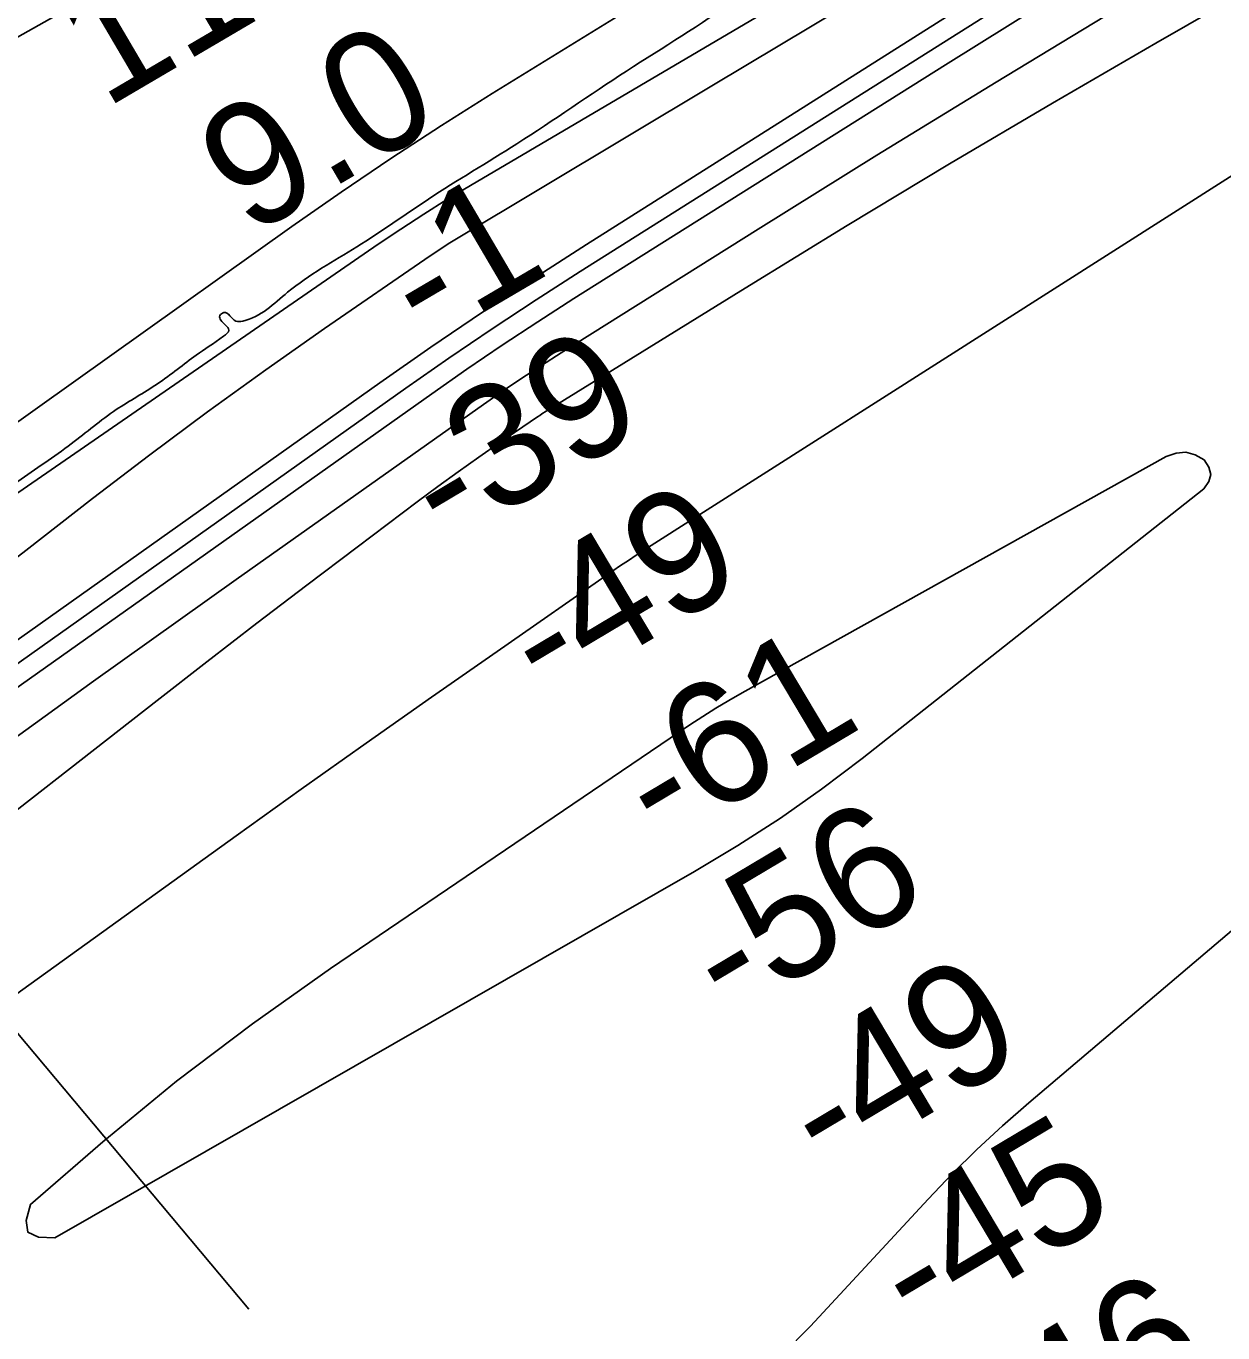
# Model space of a CAD drawing. Extents: x 3281947 to 3319794, y 715894 to 741249.
# Drawn here: x 3298265 to 3298917, y 734732 to 735444 of the extents above; entities that cross this region are included whole.
import ezdxf

# ---------------------------------------------------------------- set-up
doc = ezdxf.new("R2010")
doc.units = 0
for name, color, linetype in [('V-RIVR-EDGE', 7, 'Continuous'), ('V-RIVR-RANG', 7, 'Continuous'), ('V-TOPO-DPTH', 7, 'Continuous'), ('V-TOPO-MAJR', 7, 'Continuous'), ('V-TOPO-MINR', 7, 'Continuous'), ('V-TOPO-WATR', 7, 'Continuous')]:
    doc.layers.add(name, color=color, linetype=linetype)

msp = doc.modelspace()

# ---------------------------------------------------------------- linework, layer by layer
at = {"layer": 'V-RIVR-EDGE'}
msp.add_spline([(3306927.29, 739468.31), (3306926.13, 739467.23), (3306903.71, 739453.6), (3306870.08, 739429.23), (3306847.25, 739417.27), (3306829.83, 739410.68), (3306783.33, 739383.02), (3306752.2, 739364.86), (3306726.05, 739348.76), (3306702.39, 739335.14), (3306684.96, 739324.83), (3306665.87, 739314.93), (3306638.88, 739297.17), (3306600.27, 739272.81), (3306545.47, 739237.3), (3306523.05, 739219.95), (3306470.34, 739190.23), (3306401.43, 739148.13), (3306343.74, 739117.18), (3306258.66, 739071.39), (3306203.04, 739040.44), (3306174.41, 739028.49), (3306163.21, 739023.54), (3306146.6, 739012.81), (3306119.21, 738998.78), (3306082.68, 738977.73), (3306000.93, 738937.32), (3305897.18, 738886.59), (3305874.36, 738874.63), (3305858.59, 738869.28), (3305835.35, 738857.32), (3305801.32, 738839.99), (3305780.99, 738829.68), (3305760.25, 738823.1), (3305753.19, 738818.97), (3305734.92, 738806.17), (3305715.83, 738794.2), (3305680.14, 738778.95), (3305650.28, 738771.15), (3305639.08, 738767.86), (3305612.52, 738755.08), (3305580.99, 738740.65), (3305562.73, 738732.4), (3305541.97, 738719.6), (3305524.13, 738713.02), (3305499.25, 738706.45), (3305484.73, 738701.09), (3305439.9, 738673.85), (3305385.93, 738638.75), (3305341.51, 738613.16), (3305295.02, 738585.09), (3305260.58, 738568.6), (3305238.58, 738557.05), (3305221.15, 738546.73), (3305195.01, 738536.85), (3305174.27, 738531.09), (3305162.66, 738528.22), (3305151.04, 738521.2), (3305133.19, 738510.89), (3305120.74, 738504.7), (3305108.3, 738501.41), (3305096.27, 738496.88), (3305067.63, 738482.03), (3305036.51, 738467.6), (3305009.95, 738456.89), (3304984.64, 738443.69), (3304966.8, 738435.86), (3304935.69, 738426.82), (3304922.41, 738419.81), (3304917, 738414.02), (3304911.19, 738410.3), (3304904.55, 738406.59), (3304892.52, 738401.64), (3304880.49, 738399.19), (3304872.61, 738396.72), (3304863.48, 738393.01), (3304850.2, 738385.17), (3304841.48, 738379.39), (3304833.19, 738377.75), (3304818.27, 738378.2), (3304809.56, 738374.91), (3304778.86, 738365.86), (3304753.14, 738358.05), (3304727.42, 738348.58), (3304707.92, 738338.27), (3304689.23, 738325.88), (3304632.4, 738306.13), (3304574.74, 738288.86), (3304543.63, 738278.57), (3304508.37, 738263.74), (3304471.85, 738248.08), (3304454.85, 738243.15), (3304430.8, 738241.55), (3304416.3, 738244.07), (3304383.98, 738249.54), (3304362.85, 738252.49), (3304345.86, 738250.88), (3304333.83, 738250.49), (3304318.49, 738245.56), (3304302.71, 738236.89), (3304285.68, 738220.77), (3304275.72, 738214.58), (3304263.68, 738208.8), (3304255.79, 738202.61), (3304240.84, 738187.72), (3304227.13, 738174.91), (3304205.53, 738159.21), (3304180.21, 738143.11), (3304166.93, 738134.44), (3304163.18, 738129.06), (3304156.11, 738118.3), (3304146.14, 738111.69), (3304128.72, 738103.44), (3304110.88, 738098.1), (3304071.47, 738083.28), (3303987.25, 738052.4), (3303903.44, 738017.37), (3303874.39, 738005.01), (3303826.68, 737986.89), (3303754.5, 737961.37), (3303700.56, 737937.88), (3303635.84, 737912.34), (3303612.18, 737899.55), (3303591.43, 737889.66), (3303549.95, 737877.74), (3303524.65, 737869.93), (3303506.81, 737863.75), (3303479.01, 737851.8), (3303451.62, 737837.78), (3303415.53, 737823.77), (3303344.58, 737794.11), (3303284.4, 737764.41), (3303261.99, 737752.86), (3303237.91, 737737.17), (3303213.01, 737723.97), (3303186.03, 737709.53), (3303142.47, 737690.16), (3303097.65, 737667.47), (3303032.5, 737639.45), (3302976.49, 737617.2), (3302929.2, 737601.15), (3302876.52, 737583.05), (3302830.47, 737568.65), (3302796.04, 737555.89), (3302747.5, 737537.77), (3302720.11, 737525.41), (3302695.21, 737512.2), (3302675.29, 737499.82), (3302664.09, 737496.95), (3302635.46, 737484.17), (3302576.13, 737459.86), (3302548.74, 737447.08), (3302510.16, 737433.08), (3302457.47, 737413.73), (3302420.96, 737398.07), (3302391.09, 737388.61), (3302329.27, 737363.9), (3302286.53, 737344.93), (3302210.18, 737311.14), (3302137.58, 737284.79), (3302109.37, 737273.25), (3302086.96, 737264.19), (3302049.2, 737245.63), (3302019.74, 737230.78), (3301976.58, 737211.41), (3301950.44, 737201.11), (3301943.39, 737198.23), (3301933.85, 737194.11), (3301894.01, 737176.38), (3301809.36, 737136.8), (3301743.39, 737108.36), (3301680.73, 737080.75), (3301627.61, 737053.94), (3301579.48, 737032.92), (3301552.93, 737023.04), (3301534.26, 737014.79), (3301493.59, 736995.83), (3301411, 736954.58), (3301362.03, 736929.42), (3301310.58, 736905.51), (3301262.86, 736882.42), (3301215.13, 736859.74), (3301178.2, 736842), (3301149.56, 736826.74), (3301101.42, 736800.33), (3301041.66, 736769.39), (3300976.09, 736738.47), (3300927.54, 736714.13), (3300864.46, 736682.38), (3300815.49, 736658.04), (3300740.37, 736620.92), (3300694.72, 736598.24), (3300651.98, 736576.79), (3300615.05, 736559.89), (3300570.64, 736537.62), (3300525.41, 736513.69), (3300478.51, 736490.18), (3300412.11, 736457.6), (3300368.54, 736435.33), (3300334.5, 736417.17), (3300322.47, 736411.81), (3300311.27, 736408.94), (3300299.25, 736406.07), (3300295.52, 736406.08), (3300294.68, 736404.42), (3300294.66, 736396.96), (3300281.39, 736392.43), (3300255.24, 736375.92), (3300190.5, 736346.24), (3300137.8, 736319.43), (3300120.79, 736312.42), (3300104.6, 736304.17), (3300099.2, 736299.21), (3300086.33, 736291.37), (3300046.9, 736269.91), (3299992.95, 736243.1), (3299941.9, 736215.05), (3299871.76, 736177.5), (3299788.33, 736128.8), (3299655.93, 736055.76), (3299580.81, 736015.33), (3299521.04, 735981.49), (3299469.98, 735950.53), (3299434.7, 735930.72), (3299399, 735909.67), (3299352.93, 735884.92), (3299310.19, 735863.05), (3299289.02, 735851.91), (3299266.19, 735838.29), (3299249.17, 735827.14), (3299241.27, 735819.29), (3299240.02, 735816.39), (3299238.36, 735813.08), (3299235.87, 735811.01), (3299230.47, 735809.37), (3299225.08, 735806.89), (3299193.94, 735785.83), (3299175.68, 735777.17), (3299154.93, 735763.96), (3299106.35, 735732.58), (3299056.54, 735703.69), (3299005.48, 735671.9), (3298963.97, 735645.89), (3298895.08, 735610.83), (3298849, 735583.17), (3298814.97, 735563.78), (3298791.31, 735550.16), (3298777.2, 735542.32), (3298768.49, 735541.51), (3298762.28, 735542.35), (3298759.79, 735543.19), (3298757.3, 735541.95), (3298755.22, 735538.23), (3298752.3, 735529.12), (3298741.91, 735517.95), (3298733.18, 735507.61), (3298717.81, 735496.04), (3298693.33, 735486.15), (3298651.82, 735458.9), (3298592.03, 735419.67), (3298532.25, 735380.03), (3298484.1, 735349.89), (3298445.07, 735323.88), (3298407.29, 735299.1), (3298382.8, 735283.41), (3298379.07, 735283.42), (3298372.45, 735288), (3298370.37, 735286.34), (3298373.26, 735281.36), (3298375.32, 735278.46), (3298372.41, 735275.15), (3298357.47, 735264.82), (3298336.29, 735249.12), (3298313.87, 735235.09), (3298289.37, 735216.5), (3298260.31, 735195.84), (3298236.64, 735177.25), (3298208.4, 735155.77), (3298183.07, 735137.18), (3298161.48, 735121.89), (3298140.29, 735103.3), (3298125.34, 735088.83), (3298116.19, 735078.9), (3298113.69, 735074.35), (3298097.08, 735060.71), (3298092.52, 735061.14), (3298082.55, 735052.04), (3298053.07, 735030.98), (3298015.7, 735004.13), (3297985.4, 734984.31), (3297950.93, 734959.52), (3297922.28, 734938.87), (3297903.6, 734926.48), (3297899.03, 734921.93), (3297888.64, 734910.35), (3297879.91, 734901.26), (3297866.21, 734893.42), (3297848.79, 734885.58), (3297830.51, 734869.46), (3297800.18, 734841.77), (3297778.17, 734825.24), (3297773.18, 734817.38), (3297767.79, 734817.39), (3297757.83, 734811.2), (3297737.07, 734797.16), (3297708.83, 734775.26), (3297691.81, 734762.04), (3297668.97, 734745.93), (3297649.04, 734731.89), (3297632.43, 734721.57), (3297622.89, 734718.28), (3297613.35, 734713.74), (3297603.79, 734704.23), (3297598.38, 734695.54), (3297582.6, 734681.07), (3297559.33, 734659.16), (3297519.87, 734623.61), (3297489.97, 734601.31), (3297462.56, 734580.65), (3297445.53, 734565.77), (3297435.15, 734559.16), (3297418.13, 734548.84), (3297407.33, 734538.51), (3297396.95, 734528.59), (3297386.13, 734512.86), (3297377.81, 734501.69), (3297353.31, 734483.52), (3297326.32, 734462.03), (3297292.25, 734431.44), (3297270.24, 734412.43), (3297255.3, 734402.93), (3297250.32, 734400.46), (3297246.57, 734394.25), (3297246.14, 734389.69), (3297243.65, 734387.63), (3297231.61, 734377.71), (3297218.32, 734366.96), (3297207.51, 734355.39), (3297200.86, 734347.11), (3297196.7, 734340.08), (3297165.13, 734311.97), (3297099.06, 734245.4), (3297065.41, 734212.74), (3297040.06, 734188.35), (3297027.6, 734178.43), (3297002.26, 734152.8), (3296989.36, 734134.59), (3296962.77, 734110.2)], degree=3, dxfattribs=at)
at = {"layer": 'V-RIVR-RANG'}
msp.add_line((3297511.56, 735786.28), (3298386.21, 734744.85), dxfattribs=at)
at = {"layer": 'V-TOPO-DPTH'}
for points in [[(3299598.43, 735846.26), (3298880.55, 735434.83), (3298824.18, 735402.14), (3298768.04, 735369.06), (3298712.24, 735335.42), (3298656.66, 735301.39), (3298548.19, 735234.21), (3298545.87, 735232.73), (3298544.72, 735231.98), (3298543.58, 735231.21), (3298522.98, 735217.15), (3298511.61, 735209.27), (3298500.3, 735201.28), (3298489.11, 735193.14), (3298478, 735184.89), (3298445.22, 735160.21), (3298417.82, 735139.48), (3298390.5, 735118.65), (3298363.29, 735097.67), (3298336.15, 735076.6), (3297985.54, 734802.89)], [(3297985.54, 734802.89), (3298336.15, 735076.6), (3298363.29, 735097.67), (3298390.5, 735118.65), (3298417.82, 735139.48), (3298445.22, 735160.21), (3298478, 735184.89), (3298489.11, 735193.14), (3298500.3, 735201.28), (3298511.61, 735209.27), (3298522.98, 735217.15), (3298543.58, 735231.21), (3298544.72, 735231.98), (3298545.87, 735232.73), (3298548.19, 735234.21), (3298656.66, 735301.39), (3298712.24, 735335.42), (3298768.04, 735369.06), (3298824.18, 735402.14), (3298880.55, 735434.83), (3299598.43, 735846.26)], [(3299156.16, 735739.62), (3298506.9, 735357.3), (3298494.13, 735349.6), (3298481.48, 735341.71), (3298469, 735333.56), (3298456.63, 735325.23), (3298226.68, 735166.63), (3298128.95, 735097.22), (3298032.55, 735026.08), (3297938.14, 734952.31), (3297845.05, 734876.8), (3297771.77, 734815.67), (3297716.04, 734769.76), (3297659.93, 734724.33), (3297603.25, 734679.59), (3297546.2, 734635.33), (3297492.19, 734593.98), (3297462.1, 734570.45)], [(3297462.1, 734570.45), (3297492.19, 734593.98), (3297546.2, 734635.33), (3297603.25, 734679.59), (3297659.93, 734724.33), (3297716.04, 734769.76), (3297771.77, 734815.67), (3297845.05, 734876.8), (3297938.14, 734952.31), (3298032.55, 735026.08), (3298128.95, 735097.22), (3298226.68, 735166.63), (3298456.63, 735325.23), (3298469, 735333.56), (3298481.48, 735341.71), (3298494.13, 735349.6), (3298506.9, 735357.3), (3299156.16, 735739.62)], [(3299056.15, 735632.5), (3298570.28, 735325.17), (3298541.77, 735306.82), (3298513.46, 735288.17), (3298485.44, 735269.07), (3298457.62, 735249.68), (3297879.32, 734839.7), (3297786.71, 734772.32), (3297695.24, 734703.47), (3297605.48, 734632.39), (3297516.86, 734559.84), (3297365.65, 734432.92)], [(3297365.65, 734432.92), (3297516.86, 734559.84), (3297605.48, 734632.39), (3297695.24, 734703.47), (3297786.71, 734772.32), (3297879.32, 734839.7), (3298457.62, 735249.68), (3298485.44, 735269.07), (3298513.46, 735288.17), (3298541.77, 735306.82), (3298570.28, 735325.17), (3299056.15, 735632.5)], [(3298364.13, 735496.85), (3298058.73, 735325.05), (3297896.6, 735233.4), (3297734.73, 735141.29), (3297573.25, 735048.49), (3297412.03, 734955.24), (3297114.35, 734782.2), (3297100.28, 734774.11), (3297086.17, 734766.1), (3297071.99, 734758.21), (3297057.76, 734750.41), (3297002.78, 734720.58), (3296998.13, 734718.06), (3296993.48, 734715.54), (3296988.83, 734713.01), (3296984.18, 734710.49), (3296979.61, 734707.85), (3296975.14, 734705.07), (3296970.81, 734702.06), (3296966.58, 734698.89), (3296709.89, 734496.61), (3296579.14, 734390.2), (3296450.71, 734281.14), (3296325.77, 734168.11)], [(3297363.26, 734409.85), (3297681.56, 734656.11), (3297819.7, 734761.59), (3297958.71, 734865.89), (3298099.02, 734968.43), (3298240.21, 735069.79), (3298485.84, 735243.79), (3298504.97, 735257.11), (3298524.24, 735270.22), (3298543.72, 735283.01), (3298563.35, 735295.6), (3298765.84, 735423.1), (3298887.09, 735498.83)], [(3298887.09, 735498.83), (3298765.84, 735423.1), (3298563.35, 735295.6), (3298543.72, 735283.01), (3298524.24, 735270.22), (3298504.97, 735257.11), (3298485.84, 735243.79), (3298240.21, 735069.79), (3298099.02, 734968.43), (3297958.71, 734865.89), (3297819.7, 734761.59), (3297681.56, 734656.11), (3297363.26, 734409.85)], [(3297360.51, 734390.58), (3298070.52, 734918.48), (3298147.23, 734975.1), (3298224.19, 735031.35), (3298301.56, 735087.07), (3298379.18, 735142.42), (3298514.05, 735237.89), (3298524.49, 735245.15), (3298535.01, 735252.29), (3298545.65, 735259.25), (3298556.37, 735266.1), (3298663.89, 735333.52), (3298728.58, 735373.74), (3298793.47, 735413.63), (3298858.67, 735453.02)], [(3297360.51, 734390.58), (3298070.52, 734918.48), (3298147.23, 734975.1), (3298224.19, 735031.35), (3298301.56, 735087.07), (3298379.18, 735142.42), (3298514.05, 735237.89), (3298524.49, 735245.15), (3298535.01, 735252.29), (3298545.65, 735259.25), (3298556.37, 735266.1), (3298663.89, 735333.52), (3298728.58, 735373.74), (3298793.47, 735413.63), (3298858.67, 735453.02)]]:
    msp.add_lwpolyline(points, dxfattribs=at)
at = {"layer": 'V-TOPO-MAJR'}
for points in [[(3299463.65, 735707.86), (3298601.52, 735158.46), (3298597.26, 735155.71), (3298593.03, 735152.93), (3298588.84, 735150.1), (3298584.66, 735147.24), (3298521.47, 735103.34), (3298485.78, 735078.41), (3298450.18, 735053.36), (3298414.7, 735028.13), (3298379.31, 735002.78), (3297419.39, 734311.57)], [(3297831.55, 733864.6), (3298692.25, 734735.52), (3298756.44, 734804.79), (3298769.6, 734818.49), (3298783.07, 734831.86), (3298797.02, 734844.74), (3298811.28, 734857.29), (3298962.65, 734985.78)]]:
    msp.add_lwpolyline(points, dxfattribs=at)
at = {"layer": 'V-TOPO-MINR'}
for points in [[(3299598.43, 735846.26), (3298880.55, 735434.83), (3298824.18, 735402.14), (3298768.04, 735369.06), (3298712.24, 735335.42), (3298656.66, 735301.39), (3298548.19, 735234.21), (3298545.87, 735232.73), (3298544.72, 735231.98), (3298543.58, 735231.21), (3298522.98, 735217.15), (3298511.61, 735209.27), (3298500.3, 735201.28), (3298489.11, 735193.14), (3298478, 735184.89), (3298445.22, 735160.21), (3298417.82, 735139.48), (3298390.5, 735118.65), (3298363.29, 735097.67), (3298336.15, 735076.6), (3297985.54, 734802.89)], [(3299056.15, 735632.5), (3298570.28, 735325.17), (3298541.77, 735306.82), (3298513.46, 735288.17), (3298485.44, 735269.07), (3298457.62, 735249.68), (3297879.32, 734839.7), (3297786.71, 734772.32), (3297695.24, 734703.47), (3297605.48, 734632.39), (3297516.86, 734559.84), (3297365.65, 734432.92)], [(3298684.21, 735509.44), (3298518.83, 735407.4), (3298491.09, 735389.91), (3298463.6, 735372.05), (3298436.46, 735353.65), (3298409.57, 735334.89), (3297912.46, 734980.69), (3297805.5, 734901.56), (3297700.52, 734819.99), (3297598.51, 734734.72), (3297498.48, 734647), (3297301.39, 734467.87), (3296645.85, 733751.2), (3296554, 733648.86), (3296463.46, 733545.39), (3296374.88, 733440.24), (3296287.62, 733333.96)], [(3298881.33, 735508.86), (3298566.82, 735310.37), (3298542.75, 735294.91), (3298518.85, 735279.19), (3298495.2, 735263.09), (3298471.73, 735246.74), (3298073.72, 734964.68), (3297949.72, 734875.16), (3297826.81, 734784.22), (3297705.51, 734691.12), (3297585.29, 734596.6), (3297364.41, 734419.77)], [(3298364.13, 735496.85), (3298058.73, 735325.05), (3297896.6, 735233.4), (3297734.73, 735141.29), (3297573.25, 735048.49), (3297412.03, 734955.24), (3297114.35, 734782.2), (3297100.28, 734774.11), (3297086.17, 734766.1), (3297071.99, 734758.21), (3297057.76, 734750.41), (3297002.78, 734720.58), (3296998.13, 734718.06), (3296993.48, 734715.54), (3296988.83, 734713.01), (3296984.18, 734710.49), (3296979.61, 734707.85), (3296975.14, 734705.07), (3296970.81, 734702.06), (3296966.58, 734698.89), (3296709.89, 734496.61), (3296579.14, 734390.2), (3296450.71, 734281.14), (3296325.77, 734168.11)], [(3298887.09, 735498.83), (3298765.84, 735423.1), (3298563.35, 735295.6), (3298543.72, 735283.01), (3298524.24, 735270.22), (3298504.97, 735257.11), (3298485.84, 735243.79), (3298240.21, 735069.79), (3298099.02, 734968.43), (3297958.71, 734865.89), (3297819.7, 734761.59), (3297681.56, 734656.11), (3297363.26, 734409.85)], [(3298858.67, 735453.02), (3298793.47, 735413.63), (3298728.58, 735373.74), (3298663.89, 735333.52), (3298556.37, 735266.1), (3298545.65, 735259.25), (3298535.01, 735252.29), (3298524.49, 735245.15), (3298514.05, 735237.89), (3298379.18, 735142.42), (3298301.56, 735087.07), (3298224.19, 735031.35), (3298147.23, 734975.1), (3298070.52, 734918.48), (3297360.51, 734390.58)], [(3298711.73, 735455.43), (3298638.46, 735411.62), (3298499.34, 735328.2), (3298495.71, 735325.97), (3298492.11, 735323.7), (3298488.55, 735321.36), (3298485.02, 735318.98), (3298427.47, 735279.29), (3298395.38, 735256.75), (3298363.56, 735233.86), (3298332.12, 735210.44), (3298300.95, 735186.65), (3298264.51, 735158.35), (3298215.23, 735120.26), (3298165.83, 735082.33), (3298116.26, 735044.61), (3298066.57, 735007.05), (3297683.67, 734718.96), (3297623.13, 734672.48), (3297563.22, 734625.23), (3297504.23, 734576.83), (3297445.87, 734527.64)], [(3298640.67, 735072.32), (3298633.61, 735067.84), (3298626.62, 735063.23), (3298430.69, 734930.43), (3298388.22, 734900.31), (3298346.66, 734869.03), (3298306.47, 734836.01), (3298267.18, 734801.83), (3298264.77, 734793.09), (3298265.63, 734786.74), (3298271.41, 734783.95), (3298280.47, 734783.56), (3298629.18, 734983.26), (3298652.79, 734997.48), (3298675.94, 735012.38), (3298698.41, 735028.3), (3298720.42, 735044.88), (3298906.81, 735191.98), (3298909.49, 735195.89), (3298910.66, 735199.81), (3298909.57, 735203.76), (3298906.97, 735207.72), (3298902, 735210.41), (3298896.92, 735211.83), (3298891.67, 735211.34), (3298886.3, 735209.58), (3298655.11, 735080.78), (3298647.85, 735076.61), (3298640.67, 735072.32)]]:
    msp.add_lwpolyline(points, dxfattribs=at)
at = {"layer": 'V-TOPO-WATR'}
msp.add_lwpolyline([(3299156.16, 735739.62), (3298506.9, 735357.3), (3298494.13, 735349.6), (3298481.48, 735341.71), (3298469, 735333.56), (3298456.63, 735325.23), (3298226.68, 735166.63), (3298128.95, 735097.22), (3298032.55, 735026.08), (3297938.14, 734952.31), (3297845.05, 734876.8), (3297771.77, 734815.67), (3297716.04, 734769.76), (3297659.93, 734724.33), (3297603.25, 734679.59), (3297546.2, 734635.33), (3297492.19, 734593.98), (3297462.1, 734570.45)], dxfattribs=at)

# ---------------------------------------------------------------- texts
at = {"layer": 'V-RIVR-RANG'}
for s, rotation, p in [('11.6', 30.43833, (3298307.66, 735398.71)), ('9.0', 30.43833, (3298386.28, 735328.92)), ('-1', 30.43833, (3298482.87, 735269.69)), ('-39', 30.77831, (3298494.14, 735159.77)), ('-49', 30.77831, (3298548.19, 735075.57)), ('-61', 30.77831, (3298610.85, 734996.49)), ('-56', 30.77831, (3298647.9, 734902.17)), ('-49', 30.77831, (3298700.82, 734817.3)), ('-45', 30.77831, (3298750.11, 734730.26)), ('-46', 30.77831, (3298802.34, 734644.98))]:
    msp.add_text(s, height=67, rotation=rotation, dxfattribs=at).set_placement(p)

doc.saveas('drawing.dxf')
